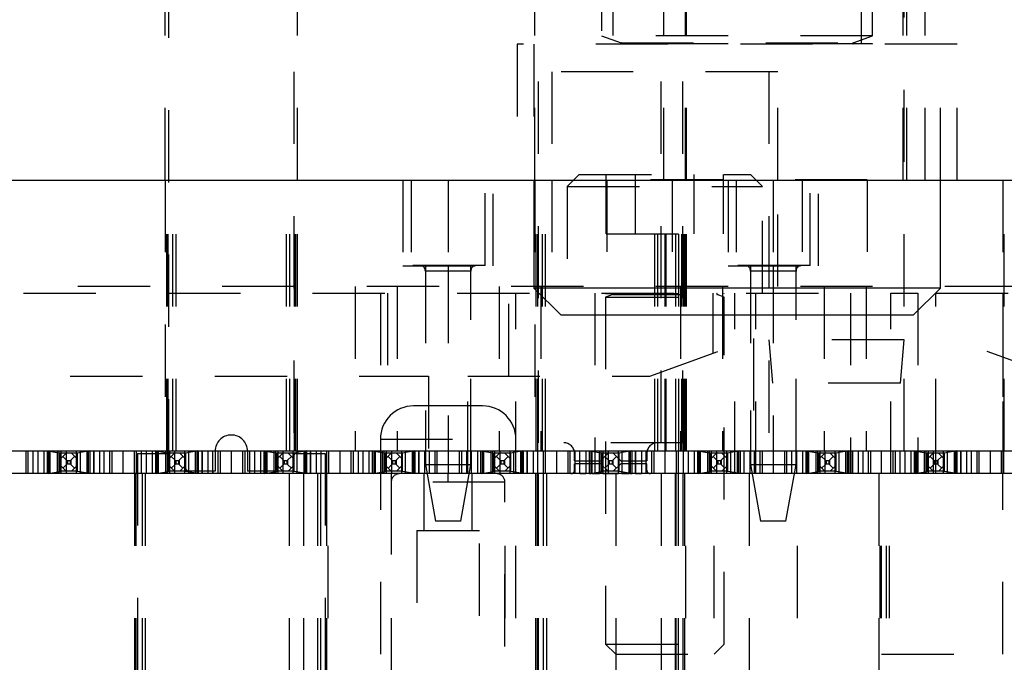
# Model space of a CAD drawing. Header units: inches. Extents: x 1880 to 2363, y -453 to -54.
# Tile 440 of 656: x 1904.185 to 1905.547, y -149.739 to -148.85. Entities that reach past the tile are written whole.
import ezdxf

# ---------------------------------------------------------------- set-up
doc = ezdxf.new("R2010")
doc.units = ezdxf.units.IN
doc.header["$LTSCALE"] = 0.5
doc.header["$MEASUREMENT"] = 0
doc.linetypes.add('HIDDEN', pattern=[0.225, 0.15, -0.075])
doc.layers.add('SID-M-H', color=4, linetype='HIDDEN')
doc.layers.add('SID-M-S', color=105, linetype='Continuous')

msp = doc.modelspace()

# ---------------------------------------------------------------- linework, layer by layer
at = {"layer": 'SID-M-H'}
for p, q in [((1904.90267, -149.43545), (1904.90267, -147.4432)), ((1905.07267, -149.43545), (1905.07267, -147.4432)), ((1905.10267, -149.43545), (1905.10267, -147.4432)), ((1904.99017, -148.16496), (1904.99017, -148.87194)), ((1905.36517, -148.87194), (1905.36517, -148.16496)), ((1904.38617, -149.07171), (1904.38617, -148.32171)), ((1904.39117, -149.47495), (1904.39117, -148.32171)), ((1904.56417, -148.32171), (1904.56417, -149.47495)), ((1904.56917, -149.07171), (1904.56917, -148.32171)), ((1904.89767, -149.07171), (1904.89767, -148.32171)), ((1905.0762, -149.07171), (1905.0762, -148.32171)), ((1905.1062, -149.07171), (1905.1062, -148.32171)), ((1905.10767, -149.07171), (1905.10767, -148.32171)), ((1905.22142, -148.32171), (1905.22142, -149.44671)), ((1905.40767, -149.07171), (1905.40767, -148.32171)), ((1905.40892, -149.44671), (1905.40892, -148.32171)), ((1905.41267, -149.07171), (1905.41267, -148.32171)), ((1905.43767, -149.07171), (1905.43767, -148.32171)), ((1905.00567, -148.57171), (1905.00567, -148.88371)), ((1905.34967, -148.88371), (1905.34967, -148.57171)), ((1905.36517, -148.87194), (1904.99017, -148.87194)), ((1904.99017, -148.87194), (1905.01722, -148.88178)), ((1905.33811, -148.88178), (1905.36517, -148.87194)), ((1905.48217, -148.88371), (1904.87317, -148.88371)), ((1904.87317, -148.88371), (1904.87317, -149.07171)), ((1904.89642, -148.88371), (1904.89642, -149.07171)), ((1905.36517, -148.88331), (1904.99017, -148.88331)), ((1904.99017, -148.88331), (1904.99017, -148.88371)), ((1905.01722, -148.88178), (1905.33632, -148.88178)), ((1905.36517, -148.88371), (1905.36517, -148.88331)), ((1905.45892, -149.07171), (1905.45892, -148.88371)), ((1905.48217, -149.07171), (1905.48217, -148.88371)), ((1905.23392, -148.92171), (1904.92142, -148.92171)), ((1904.92142, -148.92171), (1904.92142, -149.07171)), ((1905.23392, -149.07171), (1905.23392, -148.92171)), ((1904.38629, -149.07171), (1904.38629, -149.44671)), ((1904.38823, -149.44671), (1904.38823, -149.07171)), ((1904.39017, -149.44671), (1904.39017, -149.07171)), ((1904.3967, -149.44671), (1904.3967, -149.07171)), ((1904.40112, -149.44671), (1904.40112, -149.07171)), ((1904.55421, -149.44671), (1904.55421, -149.07171)), ((1904.55863, -149.44671), (1904.55863, -149.07171)), ((1904.56517, -149.44671), (1904.56517, -149.07171)), ((1904.56711, -149.44671), (1904.56711, -149.07171)), ((1904.56904, -149.44671), (1904.56904, -149.07171)), ((1904.71517, -149.07171), (1904.71517, -149.19071)), ((1904.72649, -149.07171), (1904.72649, -149.18982)), ((1904.77767, -149.07171), (1904.77767, -149.18982)), ((1904.82885, -149.18982), (1904.82885, -149.07171)), ((1904.84017, -149.19071), (1904.84017, -149.07171)), ((1904.89779, -149.07171), (1904.89779, -149.44671)), ((1904.89973, -149.44671), (1904.89973, -149.07171)), ((1904.90167, -149.44671), (1904.90167, -149.07171)), ((1904.9082, -149.44671), (1904.9082, -149.07171)), ((1904.91262, -149.44671), (1904.91262, -149.07171)), ((1904.92142, -149.07171), (1904.92142, -149.21921)), ((1904.95907, -149.0642), (1904.94267, -149.0806)), ((1904.95907, -149.0642), (1905.19627, -149.0642)), ((1904.99648, -149.1462), (1904.99648, -149.0642)), ((1905.3578, -149.07121), (1904.99753, -149.07121)), ((1904.99753, -149.07121), (1904.99753, -149.25871)), ((1905.03707, -149.1462), (1905.03707, -149.0642)), ((1905.06374, -149.44671), (1905.06374, -149.07171)), ((1905.06784, -149.44671), (1905.06784, -149.07171)), ((1905.07793, -149.44671), (1905.07793, -149.07171)), ((1905.07968, -149.44671), (1905.07968, -149.07171)), ((1905.0876, -149.07121), (1905.0876, -149.25871)), ((1905.09271, -149.44671), (1905.09271, -149.07171)), ((1905.09706, -149.44671), (1905.09706, -149.07171)), ((1905.09713, -149.44671), (1905.09713, -149.07171)), ((1905.1011, -149.44671), (1905.1011, -149.07171)), ((1905.10367, -149.44671), (1905.10367, -149.07171)), ((1905.10528, -149.44671), (1905.10528, -149.07171)), ((1905.10561, -149.44671), (1905.10561, -149.07171)), ((1905.10689, -149.44671), (1905.10689, -149.07171)), ((1905.10754, -149.44671), (1905.10754, -149.07171)), ((1905.11826, -149.1462), (1905.11826, -149.0642)), ((1905.15886, -149.1462), (1905.15886, -149.0642)), ((1905.16517, -149.07171), (1905.16517, -149.19071)), ((1905.17649, -149.07171), (1905.17649, -149.18982)), ((1905.21267, -149.0806), (1905.19627, -149.0642)), ((1905.22767, -149.07171), (1905.22767, -149.18982)), ((1905.23392, -149.21921), (1905.23392, -149.07171)), ((1905.26773, -149.07121), (1905.26773, -149.25871)), ((1905.27885, -149.18982), (1905.27885, -149.07171)), ((1905.29017, -149.19071), (1905.29017, -149.07171)), ((1905.3578, -149.07121), (1905.3578, -149.25871)), ((1905.54517, -149.07171), (1905.54517, -149.44671)), ((1905.54717, -149.44671), (1905.54717, -149.07171)), ((1904.94267, -149.0806), (1905.21267, -149.0806)), ((1904.94267, -149.0806), (1904.94267, -149.2282)), ((1905.21267, -149.2282), (1905.21267, -149.0806)), ((1904.99648, -149.1462), (1905.15886, -149.1462)), ((1904.71517, -149.19071), (1904.84017, -149.19071)), ((1904.82885, -149.18982), (1904.72649, -149.18982)), ((1904.74617, -149.19071), (1904.74617, -149.44671)), ((1904.80917, -149.44671), (1904.80917, -149.19071)), ((1905.16517, -149.19071), (1905.29017, -149.19071)), ((1905.27885, -149.18982), (1905.17649, -149.18982)), ((1905.19617, -149.19071), (1905.19617, -149.44671)), ((1905.25917, -149.44671), (1905.25917, -149.19071)), ((1904.80916, -149.19769), (1904.74617, -149.19769)), ((1904.74617, -149.19769), (1904.74617, -149.46541)), ((1904.77767, -149.19769), (1904.77767, -149.4467)), ((1904.80916, -149.46541), (1904.80916, -149.19769)), ((1905.25916, -149.19769), (1905.19617, -149.19769)), ((1905.19617, -149.19769), (1905.19617, -149.46541)), ((1905.22767, -149.19769), (1905.22767, -149.4467)), ((1905.25916, -149.46541), (1905.25916, -149.19769)), ((1905.96517, -149.21921), (1902.39017, -149.21921)), ((1904.64922, -149.21921), (1904.64922, -149.44671)), ((1904.7072, -149.21921), (1904.7072, -149.44671)), ((1904.84813, -149.21921), (1904.84813, -149.44671)), ((1904.90611, -149.21921), (1904.90611, -149.44671)), ((1905.09922, -149.21921), (1905.09922, -149.44671)), ((1905.1572, -149.21921), (1905.1572, -149.44671)), ((1905.29813, -149.21921), (1905.29813, -149.44671)), ((1905.35611, -149.21921), (1905.35611, -149.44671)), ((1902.39017, -149.2282), (1905.42767, -149.2282)), ((1904.68392, -149.2282), (1904.68392, -150.4782)), ((1904.69382, -149.2282), (1904.69382, -149.3432)), ((1904.86151, -149.3432), (1904.86151, -149.2282)), ((1904.87142, -150.4782), (1904.87142, -149.2282)), ((1904.98067, -149.2282), (1904.98067, -149.4782)), ((1904.99567, -149.2282), (1904.99567, -149.2286)), ((1904.99567, -149.2286), (1905.15967, -149.2286)), ((1905.00547, -149.23012), (1904.99567, -149.23369)), ((1904.99567, -149.23369), (1905.15967, -149.23369)), ((1904.99567, -149.23369), (1904.99567, -149.7142)), ((1905.00547, -149.23012), (1905.14986, -149.23012)), ((1905.14382, -149.2282), (1905.14382, -149.31161)), ((1905.15967, -149.23369), (1905.14986, -149.23012)), ((1905.15967, -149.2286), (1905.15967, -149.2282)), ((1905.15967, -149.7142), (1905.15967, -149.23369)), ((1905.17467, -149.4782), (1905.17467, -149.2282)), ((1905.20368, -149.4782), (1905.20368, -149.2282)), ((1905.33467, -149.2282), (1905.33467, -149.4782)), ((1905.39042, -149.4782), (1905.39042, -149.2282)), ((1905.42767, -149.2282), (1905.42767, -149.44671)), ((1905.45267, -149.44671), (1905.45267, -149.2282)), ((1905.45267, -149.2282), (1909.15267, -149.2282)), ((1905.54567, -149.4782), (1905.54567, -149.2282)), ((1905.61751, -149.3432), (1905.45267, -149.2832)), ((1905.05703, -149.3432), (1905.20054, -149.29097)), ((1905.20054, -149.29097), (1905.20054, -149.4782)), ((1905.40892, -149.29296), (1905.22142, -149.29296)), ((1905.22142, -149.29296), (1905.22667, -149.35296)), ((1905.40367, -149.35296), (1905.40892, -149.29296)), ((1904.0548, -149.3432), (1904.75054, -149.3432)), ((1904.75054, -149.3432), (1904.75054, -149.4782)), ((1904.8048, -149.3432), (1905.05703, -149.3432)), ((1904.8048, -149.4782), (1904.8048, -149.3432)), ((1905.40367, -149.35296), (1905.22667, -149.35296)), ((1904.82542, -149.38445), (1904.72992, -149.38445)), ((1904.68392, -149.43045), (1904.87142, -149.43045)), ((1905.10267, -149.43545), (1904.90267, -149.43545)), ((1904.19317, -149.44671), (1904.19317, -149.4782)), ((1904.19617, -149.44671), (1904.19617, -149.4782)), ((1904.20345, -149.4782), (1904.20345, -149.44671)), ((1904.21017, -149.4782), (1904.21017, -149.44671)), ((1904.21814, -149.44671), (1904.21814, -149.4782)), ((1904.21817, -149.44671), (1904.21817, -149.4782)), ((1904.22314, -149.4782), (1904.22314, -149.44671)), ((1904.22355, -149.4782), (1904.22355, -149.44671)), ((1904.22414, -149.44671), (1904.24076, -149.44988)), ((1904.22561, -149.4782), (1904.22561, -149.44671)), ((1904.22708, -149.4782), (1904.22708, -149.44671)), ((1904.23704, -149.4782), (1904.23704, -149.44671)), ((1904.23937, -149.4782), (1904.23937, -149.44671)), ((1904.24106, -149.44995), (1904.24076, -149.44988)), ((1904.24076, -149.44988), (1904.24076, -149.47503)), ((1904.26427, -149.44995), (1904.24106, -149.44995)), ((1904.24117, -149.47495), (1904.24117, -149.44995)), ((1904.24117, -149.45781), (1904.24902, -149.44995)), ((1904.24192, -149.44671), (1904.24192, -149.4782)), ((1904.24917, -149.44671), (1904.24917, -149.4782)), ((1904.25631, -149.44995), (1904.26417, -149.45781)), ((1904.26341, -149.4782), (1904.26341, -149.44671)), ((1904.26417, -149.44995), (1904.26417, -149.47495)), ((1904.26458, -149.44988), (1904.26427, -149.44995)), ((1904.28119, -149.44671), (1904.26458, -149.44988)), ((1904.26458, -149.47503), (1904.26458, -149.44988)), ((1904.26829, -149.44671), (1904.26829, -149.4782)), ((1904.27826, -149.4782), (1904.27826, -149.44671)), ((1904.27972, -149.44671), (1904.27972, -149.4782)), ((1904.28178, -149.44671), (1904.28178, -149.4782)), ((1904.28219, -149.4782), (1904.28219, -149.44671)), ((1904.28717, -149.44671), (1904.28717, -149.4782)), ((1904.28719, -149.4782), (1904.28719, -149.44671)), ((1904.29517, -149.44671), (1904.29517, -149.4782)), ((1904.30188, -149.4782), (1904.30188, -149.44671)), ((1904.30917, -149.44671), (1904.30917, -149.4782)), ((1904.31217, -149.44671), (1904.31217, -149.4782)), ((1904.32767, -149.44671), (1904.32767, -149.4782)), ((1904.34317, -149.44671), (1904.34317, -149.4782)), ((1904.34617, -149.44671), (1904.34617, -149.4782)), ((1904.34767, -149.4502), (1904.38817, -149.4502)), ((1904.34767, -149.4502), (1904.34767, -150.4782)), ((1904.35345, -149.4782), (1904.35345, -149.44671)), ((1904.36017, -149.4782), (1904.36017, -149.44671)), ((1904.36814, -149.44671), (1904.36814, -149.4782)), ((1904.36817, -149.44671), (1904.36817, -149.4782)), ((1904.37314, -149.4782), (1904.37314, -149.44671)), ((1904.37355, -149.4782), (1904.37355, -149.44671)), ((1904.37414, -149.44671), (1904.39076, -149.44988)), ((1904.37561, -149.4782), (1904.37561, -149.44671)), ((1904.37708, -149.4782), (1904.37708, -149.44671)), ((1904.38704, -149.4782), (1904.38704, -149.44671)), ((1904.38937, -149.4782), (1904.38937, -149.44671)), ((1904.39106, -149.44995), (1904.39076, -149.44988)), ((1904.39076, -149.44988), (1904.39076, -149.47503)), ((1904.41427, -149.44995), (1904.39106, -149.44995)), ((1904.39117, -149.45781), (1904.39902, -149.44995)), ((1904.39192, -149.44671), (1904.39192, -149.4782)), ((1904.39917, -149.44671), (1904.39917, -149.4782)), ((1904.40631, -149.44995), (1904.41417, -149.45781)), ((1904.41341, -149.4782), (1904.41341, -149.44671)), ((1904.41417, -149.44995), (1904.41417, -149.47495)), ((1904.41458, -149.44988), (1904.41427, -149.44995)), ((1904.43119, -149.44671), (1904.41458, -149.44988)), ((1904.41458, -149.47503), (1904.41458, -149.44988)), ((1904.41829, -149.44671), (1904.41829, -149.4782)), ((1904.42826, -149.4782), (1904.42826, -149.44671)), ((1904.42972, -149.44671), (1904.42972, -149.4782)), ((1904.43178, -149.44671), (1904.43178, -149.4782)), ((1904.43219, -149.4782), (1904.43219, -149.44671)), ((1904.43717, -149.44671), (1904.43717, -149.4782)), ((1904.43719, -149.4782), (1904.43719, -149.44671)), ((1904.44517, -149.44671), (1904.44517, -149.4782)), ((1904.45188, -149.4782), (1904.45188, -149.44671)), ((1904.45517, -149.4472), (1904.45517, -149.4747)), ((1904.45917, -149.44671), (1904.45917, -149.4782)), ((1904.46217, -149.44671), (1904.46217, -149.4782)), ((1904.47767, -149.44671), (1904.47767, -149.4782)), ((1904.49317, -149.44671), (1904.49317, -149.4782)), ((1904.49617, -149.44671), (1904.49617, -149.4782)), ((1904.50017, -149.4472), (1904.50017, -149.4747)), ((1904.50345, -149.4782), (1904.50345, -149.44671)), ((1904.51017, -149.4782), (1904.51017, -149.44671)), ((1904.51814, -149.44671), (1904.51814, -149.4782)), ((1904.51817, -149.44671), (1904.51817, -149.4782)), ((1904.52314, -149.4782), (1904.52314, -149.44671)), ((1904.52355, -149.4782), (1904.52355, -149.44671)), ((1904.52414, -149.44671), (1904.54076, -149.44988)), ((1904.52561, -149.4782), (1904.52561, -149.44671)), ((1904.52708, -149.4782), (1904.52708, -149.44671)), ((1904.53704, -149.4782), (1904.53704, -149.44671)), ((1904.53937, -149.4782), (1904.53937, -149.44671)), ((1904.54106, -149.44995), (1904.54076, -149.44988)), ((1904.54076, -149.44988), (1904.54076, -149.47503)), ((1904.56427, -149.44995), (1904.54106, -149.44995)), ((1904.54117, -149.47495), (1904.54117, -149.44995)), ((1904.54117, -149.45781), (1904.54902, -149.44995)), ((1904.54192, -149.44671), (1904.54192, -149.4782)), ((1904.54917, -149.44671), (1904.54917, -149.4782)), ((1904.55631, -149.44995), (1904.56417, -149.45781)), ((1904.56341, -149.4782), (1904.56341, -149.44671)), ((1904.56458, -149.44988), (1904.56427, -149.44995)), ((1904.58119, -149.44671), (1904.56458, -149.44988)), ((1904.56458, -149.47503), (1904.56458, -149.44988)), ((1904.56717, -149.4502), (1904.60767, -149.4502)), ((1904.56829, -149.44671), (1904.56829, -149.4782)), ((1904.57826, -149.4782), (1904.57826, -149.44671)), ((1904.57972, -149.44671), (1904.57972, -149.4782)), ((1904.58178, -149.44671), (1904.58178, -149.4782)), ((1904.58219, -149.4782), (1904.58219, -149.44671)), ((1904.58717, -149.44671), (1904.58717, -149.4782)), ((1904.58719, -149.4782), (1904.58719, -149.44671)), ((1904.59517, -149.44671), (1904.59517, -149.4782)), ((1904.60188, -149.4782), (1904.60188, -149.44671)), ((1904.60767, -149.4502), (1904.60767, -150.4782)), ((1904.60917, -149.44671), (1904.60917, -149.4782)), ((1904.61217, -149.44671), (1904.61217, -149.4782)), ((1904.62767, -149.44671), (1904.62767, -149.4782)), ((1904.64317, -149.44671), (1904.64317, -149.4782)), ((1904.64617, -149.44671), (1904.64617, -149.4782)), ((1904.65345, -149.4782), (1904.65345, -149.44671)), ((1904.66017, -149.4782), (1904.66017, -149.44671)), ((1904.66814, -149.44671), (1904.66814, -149.4782)), ((1904.66817, -149.44671), (1904.66817, -149.4782)), ((1904.67314, -149.4782), (1904.67314, -149.44671)), ((1904.67355, -149.4782), (1904.67355, -149.44671)), ((1904.67414, -149.44671), (1904.69076, -149.44988)), ((1904.67561, -149.4782), (1904.67561, -149.44671)), ((1904.67708, -149.4782), (1904.67708, -149.44671)), ((1904.68704, -149.4782), (1904.68704, -149.44671)), ((1904.68937, -149.4782), (1904.68937, -149.44671)), ((1904.69106, -149.44995), (1904.69076, -149.44988)), ((1904.69076, -149.44988), (1904.69076, -149.47503)), ((1904.71427, -149.44995), (1904.69106, -149.44995)), ((1904.69117, -149.47495), (1904.69117, -149.44995)), ((1904.69117, -149.45781), (1904.69902, -149.44995)), ((1904.69192, -149.44671), (1904.69192, -149.4782)), ((1904.69917, -149.44671), (1904.69917, -149.4782)), ((1904.70631, -149.44995), (1904.71417, -149.45781)), ((1904.71341, -149.4782), (1904.71341, -149.44671)), ((1904.71417, -149.44995), (1904.71417, -149.47495)), ((1904.71458, -149.44988), (1904.71427, -149.44995)), ((1904.73119, -149.44671), (1904.71458, -149.44988)), ((1904.71458, -149.47503), (1904.71458, -149.44988)), ((1904.71829, -149.44671), (1904.71829, -149.4782)), ((1904.72826, -149.4782), (1904.72826, -149.44671)), ((1904.72972, -149.44671), (1904.72972, -149.4782)), ((1904.73178, -149.44671), (1904.73178, -149.4782)), ((1904.73219, -149.4782), (1904.73219, -149.44671)), ((1904.73717, -149.44671), (1904.73717, -149.4782)), ((1904.73719, -149.4782), (1904.73719, -149.44671)), ((1904.74517, -149.44671), (1904.74517, -149.4782)), ((1904.75188, -149.4782), (1904.75188, -149.44671)), ((1904.75917, -149.44671), (1904.75917, -149.4782)), ((1904.76217, -149.44671), (1904.76217, -149.4782)), ((1904.77767, -149.44671), (1904.77767, -149.4782)), ((1904.79317, -149.44671), (1904.79317, -149.4782)), ((1904.79617, -149.44671), (1904.79617, -149.4782)), ((1904.80345, -149.4782), (1904.80345, -149.44671)), ((1904.81017, -149.4782), (1904.81017, -149.44671)), ((1904.81814, -149.44671), (1904.81814, -149.4782)), ((1904.81817, -149.44671), (1904.81817, -149.4782)), ((1904.82314, -149.4782), (1904.82314, -149.44671)), ((1904.82355, -149.4782), (1904.82355, -149.44671)), ((1904.82414, -149.44671), (1904.84076, -149.44988)), ((1904.82561, -149.4782), (1904.82561, -149.44671)), ((1904.82708, -149.4782), (1904.82708, -149.44671)), ((1904.83704, -149.4782), (1904.83704, -149.44671)), ((1904.83937, -149.4782), (1904.83937, -149.44671)), ((1904.84106, -149.44995), (1904.84076, -149.44988)), ((1904.84076, -149.44988), (1904.84076, -149.47503)), ((1904.86427, -149.44995), (1904.84106, -149.44995)), ((1904.84117, -149.47495), (1904.84117, -149.44995)), ((1904.84117, -149.45781), (1904.84902, -149.44995)), ((1904.84192, -149.44671), (1904.84192, -149.4782)), ((1904.84917, -149.44671), (1904.84917, -149.4782)), ((1904.85631, -149.44995), (1904.86417, -149.45781)), ((1904.86341, -149.4782), (1904.86341, -149.44671)), ((1904.86417, -149.44995), (1904.86417, -149.47495)), ((1904.86458, -149.44988), (1904.86427, -149.44995)), ((1904.88119, -149.44671), (1904.86458, -149.44988)), ((1904.86458, -149.47503), (1904.86458, -149.44988)), ((1904.86829, -149.44671), (1904.86829, -149.4782)), ((1904.87826, -149.4782), (1904.87826, -149.44671)), ((1904.87972, -149.44671), (1904.87972, -149.4782)), ((1904.88178, -149.44671), (1904.88178, -149.4782)), ((1904.88219, -149.4782), (1904.88219, -149.44671)), ((1904.88717, -149.44671), (1904.88717, -149.4782)), ((1904.88719, -149.4782), (1904.88719, -149.44671)), ((1904.89517, -149.44671), (1904.89517, -149.4782)), ((1904.90188, -149.4782), (1904.90188, -149.44671)), ((1904.90917, -149.44671), (1904.90917, -149.4782)), ((1904.91217, -149.44671), (1904.91217, -149.4782)), ((1904.92767, -149.44671), (1904.92767, -149.4782)), ((1904.94317, -149.44671), (1904.94317, -149.4782)), ((1904.94617, -149.44671), (1904.94617, -149.4782)), ((1904.95267, -149.46045), (1904.95267, -149.45045)), ((1904.95345, -149.4782), (1904.95345, -149.44671)), ((1904.96017, -149.4782), (1904.96017, -149.44671)), ((1904.96814, -149.44671), (1904.96814, -149.4782)), ((1904.96817, -149.44671), (1904.96817, -149.4782)), ((1904.97314, -149.4782), (1904.97314, -149.44671)), ((1904.97355, -149.4782), (1904.97355, -149.44671)), ((1904.97414, -149.44671), (1904.99076, -149.44988)), ((1904.97561, -149.4782), (1904.97561, -149.44671)), ((1904.97708, -149.4782), (1904.97708, -149.44671)), ((1904.98704, -149.4782), (1904.98704, -149.44671)), ((1904.98852, -149.46045), (1904.99902, -149.44995)), ((1904.98937, -149.4782), (1904.98937, -149.44671)), ((1904.99106, -149.44995), (1904.99076, -149.44988)), ((1904.99076, -149.44988), (1904.99076, -149.47503)), ((1905.01427, -149.44995), (1904.99106, -149.44995)), ((1904.99117, -149.47495), (1904.99117, -149.44995)), ((1904.99192, -149.44671), (1904.99192, -149.4782)), ((1904.99917, -149.44671), (1904.99917, -149.4782)), ((1905.00631, -149.44995), (1905.01681, -149.46045)), ((1905.01341, -149.4782), (1905.01341, -149.44671)), ((1905.01417, -149.44995), (1905.01417, -149.47495)), ((1905.01458, -149.44988), (1905.01427, -149.44995)), ((1905.03119, -149.44671), (1905.01458, -149.44988)), ((1905.01458, -149.47503), (1905.01458, -149.44988)), ((1905.01829, -149.44671), (1905.01829, -149.4782)), ((1905.02826, -149.4782), (1905.02826, -149.44671)), ((1905.02972, -149.44671), (1905.02972, -149.4782)), ((1905.03178, -149.44671), (1905.03178, -149.4782)), ((1905.03219, -149.4782), (1905.03219, -149.44671)), ((1905.03717, -149.44671), (1905.03717, -149.4782)), ((1905.03719, -149.4782), (1905.03719, -149.44671)), ((1905.04517, -149.44671), (1905.04517, -149.4782)), ((1905.05188, -149.4782), (1905.05188, -149.44671)), ((1905.05267, -149.45045), (1905.05267, -149.46045)), ((1905.05917, -149.44671), (1905.05917, -149.4782)), ((1905.06217, -149.44671), (1905.06217, -149.4782)), ((1905.07767, -149.44671), (1905.07767, -149.4782)), ((1905.09317, -149.44671), (1905.09317, -149.4782)), ((1905.09617, -149.44671), (1905.09617, -149.4782)), ((1905.10345, -149.4782), (1905.10345, -149.44671)), ((1905.11017, -149.4782), (1905.11017, -149.44671)), ((1905.11814, -149.44671), (1905.11814, -149.4782)), ((1905.11817, -149.44671), (1905.11817, -149.4782)), ((1905.12314, -149.4782), (1905.12314, -149.44671)), ((1905.12355, -149.4782), (1905.12355, -149.44671)), ((1905.12414, -149.44671), (1905.14076, -149.44988)), ((1905.12561, -149.4782), (1905.12561, -149.44671)), ((1905.12708, -149.4782), (1905.12708, -149.44671)), ((1905.13704, -149.4782), (1905.13704, -149.44671)), ((1905.13937, -149.4782), (1905.13937, -149.44671)), ((1905.14106, -149.44995), (1905.14076, -149.44988)), ((1905.14076, -149.44988), (1905.14076, -149.47503)), ((1905.16427, -149.44995), (1905.14106, -149.44995)), ((1905.14117, -149.47495), (1905.14117, -149.44995)), ((1905.14117, -149.45781), (1905.14902, -149.44995)), ((1905.14192, -149.44671), (1905.14192, -149.4782)), ((1905.14917, -149.44671), (1905.14917, -149.4782)), ((1905.15631, -149.44995), (1905.16417, -149.45781)), ((1905.16341, -149.4782), (1905.16341, -149.44671)), ((1905.16417, -149.44995), (1905.16417, -149.47495)), ((1905.16458, -149.44988), (1905.16427, -149.44995)), ((1905.18119, -149.44671), (1905.16458, -149.44988)), ((1905.16458, -149.47503), (1905.16458, -149.44988)), ((1905.16829, -149.44671), (1905.16829, -149.4782)), ((1905.17826, -149.4782), (1905.17826, -149.44671)), ((1905.17972, -149.44671), (1905.17972, -149.4782)), ((1905.18178, -149.44671), (1905.18178, -149.4782)), ((1905.18219, -149.4782), (1905.18219, -149.44671)), ((1905.18717, -149.44671), (1905.18717, -149.4782)), ((1905.18719, -149.4782), (1905.18719, -149.44671)), ((1905.19517, -149.44671), (1905.19517, -149.4782)), ((1905.20188, -149.4782), (1905.20188, -149.44671)), ((1905.20917, -149.44671), (1905.20917, -149.4782)), ((1905.21217, -149.44671), (1905.21217, -149.4782)), ((1905.22767, -149.44671), (1905.22767, -149.4782)), ((1905.24317, -149.44671), (1905.24317, -149.4782)), ((1905.24617, -149.44671), (1905.24617, -149.4782)), ((1905.25345, -149.4782), (1905.25345, -149.44671)), ((1905.26017, -149.4782), (1905.26017, -149.44671)), ((1905.26814, -149.44671), (1905.26814, -149.4782)), ((1905.26817, -149.44671), (1905.26817, -149.4782)), ((1905.27314, -149.4782), (1905.27314, -149.44671)), ((1905.27355, -149.4782), (1905.27355, -149.44671)), ((1905.27414, -149.44671), (1905.29076, -149.44988)), ((1905.27561, -149.4782), (1905.27561, -149.44671)), ((1905.27708, -149.4782), (1905.27708, -149.44671)), ((1905.28704, -149.4782), (1905.28704, -149.44671)), ((1905.28937, -149.4782), (1905.28937, -149.44671)), ((1905.29106, -149.44995), (1905.29076, -149.44988)), ((1905.29076, -149.44988), (1905.29076, -149.47503)), ((1905.31427, -149.44995), (1905.29106, -149.44995)), ((1905.29117, -149.47495), (1905.29117, -149.44995)), ((1905.29117, -149.45781), (1905.29902, -149.44995)), ((1905.29192, -149.44671), (1905.29192, -149.4782)), ((1905.29917, -149.44671), (1905.29917, -149.4782)), ((1905.30631, -149.44995), (1905.31417, -149.45781)), ((1905.31341, -149.4782), (1905.31341, -149.44671)), ((1905.31417, -149.44995), (1905.31417, -149.47495)), ((1905.31458, -149.44988), (1905.31427, -149.44995)), ((1905.33119, -149.44671), (1905.31458, -149.44988)), ((1905.31458, -149.47503), (1905.31458, -149.44988)), ((1905.31829, -149.44671), (1905.31829, -149.4782)), ((1905.32826, -149.4782), (1905.32826, -149.44671)), ((1905.32972, -149.44671), (1905.32972, -149.4782)), ((1905.33178, -149.44671), (1905.33178, -149.4782)), ((1905.33219, -149.4782), (1905.33219, -149.44671)), ((1905.33717, -149.44671), (1905.33717, -149.4782)), ((1905.33719, -149.4782), (1905.33719, -149.44671)), ((1905.34517, -149.44671), (1905.34517, -149.4782)), ((1905.35188, -149.4782), (1905.35188, -149.44671)), ((1905.35917, -149.44671), (1905.35917, -149.4782)), ((1905.36217, -149.44671), (1905.36217, -149.4782)), ((1905.37767, -150.4782), (1905.37767, -149.44671)), ((1905.39317, -149.44671), (1905.39317, -149.4782)), ((1905.39617, -149.44671), (1905.39617, -149.4782)), ((1905.40345, -149.4782), (1905.40345, -149.44671)), ((1905.41017, -149.4782), (1905.41017, -149.44671)), ((1905.41814, -149.44671), (1905.41814, -149.4782)), ((1905.41817, -149.44671), (1905.41817, -149.4782)), ((1905.42314, -149.4782), (1905.42314, -149.44671)), ((1905.42355, -149.4782), (1905.42355, -149.44671)), ((1905.42414, -149.44671), (1905.44076, -149.44988)), ((1905.42561, -149.4782), (1905.42561, -149.44671)), ((1905.42708, -149.4782), (1905.42708, -149.44671)), ((1905.43704, -149.4782), (1905.43704, -149.44671)), ((1905.43937, -149.4782), (1905.43937, -149.44671)), ((1905.44106, -149.44995), (1905.44076, -149.44988)), ((1905.44076, -149.44988), (1905.44076, -149.47503)), ((1905.46427, -149.44995), (1905.44106, -149.44995)), ((1905.44117, -149.47495), (1905.44117, -149.44995)), ((1905.44117, -149.45781), (1905.44902, -149.44995)), ((1905.44192, -149.44671), (1905.44192, -149.4782)), ((1905.44917, -149.44671), (1905.44917, -149.4782)), ((1905.45631, -149.44995), (1905.46417, -149.45781)), ((1905.46341, -149.4782), (1905.46341, -149.44671)), ((1905.46417, -149.44995), (1905.46417, -149.47495)), ((1905.46458, -149.44988), (1905.46427, -149.44995)), ((1905.48119, -149.44671), (1905.46458, -149.44988)), ((1905.46458, -149.47503), (1905.46458, -149.44988)), ((1905.46829, -149.44671), (1905.46829, -149.4782)), ((1905.47826, -149.4782), (1905.47826, -149.44671)), ((1905.47972, -149.44671), (1905.47972, -149.4782)), ((1905.48178, -149.44671), (1905.48178, -149.4782)), ((1905.48219, -149.4782), (1905.48219, -149.44671)), ((1905.48717, -149.44671), (1905.48717, -149.4782)), ((1905.48719, -149.4782), (1905.48719, -149.44671)), ((1905.49517, -149.44671), (1905.49517, -149.4782)), ((1905.50188, -149.4782), (1905.50188, -149.44671)), ((1905.50917, -149.44671), (1905.50917, -149.4782)), ((1905.51217, -149.44671), (1905.51217, -149.4782)), ((1905.52767, -149.44671), (1905.52767, -149.4782)), ((1905.54317, -149.44671), (1905.54317, -149.4782)), ((1905.54617, -149.44671), (1905.54617, -149.4782)), ((1904.24902, -149.47495), (1904.24117, -149.4671)), ((1904.24974, -149.45952), (1904.24459, -149.45438)), ((1904.24974, -149.46538), (1904.24459, -149.47053)), ((1904.24974, -149.45952), (1904.24974, -149.46538)), ((1904.24974, -149.45952), (1904.25077, -149.4598)), ((1904.25077, -149.46511), (1904.24974, -149.46538)), ((1904.25077, -149.4598), (1904.25077, -149.46511)), ((1904.25077, -149.4598), (1904.25457, -149.4598)), ((1904.25457, -149.46511), (1904.25077, -149.46511)), ((1904.25457, -149.4598), (1904.2556, -149.45952)), ((1904.25457, -149.4598), (1904.25457, -149.46511)), ((1904.2556, -149.46538), (1904.25457, -149.46511)), ((1904.2556, -149.45952), (1904.26074, -149.45438)), ((1904.2556, -149.45952), (1904.2556, -149.46538)), ((1904.2556, -149.46538), (1904.26074, -149.47053)), ((1904.26417, -149.4671), (1904.25631, -149.47495)), ((1904.39902, -149.47495), (1904.39117, -149.4671)), ((1904.39974, -149.45952), (1904.39459, -149.45438)), ((1904.39974, -149.46538), (1904.39459, -149.47053)), ((1904.39974, -149.45952), (1904.39974, -149.46538)), ((1904.39974, -149.45952), (1904.40077, -149.4598)), ((1904.40077, -149.46511), (1904.39974, -149.46538)), ((1904.40077, -149.4598), (1904.40077, -149.46511)), ((1904.40077, -149.4598), (1904.40457, -149.4598)), ((1904.40457, -149.46511), (1904.40077, -149.46511)), ((1904.40457, -149.4598), (1904.4056, -149.45952)), ((1904.40457, -149.4598), (1904.40457, -149.46511)), ((1904.4056, -149.46538), (1904.40457, -149.46511)), ((1904.4056, -149.45952), (1904.41074, -149.45438)), ((1904.4056, -149.45952), (1904.4056, -149.46538)), ((1904.4056, -149.46538), (1904.41074, -149.47053)), ((1904.41417, -149.4671), (1904.40631, -149.47495)), ((1904.54902, -149.47495), (1904.54117, -149.4671)), ((1904.54974, -149.45952), (1904.54459, -149.45438)), ((1904.54974, -149.46538), (1904.54459, -149.47053)), ((1904.54974, -149.45952), (1904.54974, -149.46538)), ((1904.54974, -149.45952), (1904.55077, -149.4598)), ((1904.55077, -149.46511), (1904.54974, -149.46538)), ((1904.55077, -149.4598), (1904.55077, -149.46511)), ((1904.55077, -149.4598), (1904.55457, -149.4598)), ((1904.55457, -149.46511), (1904.55077, -149.46511)), ((1904.55457, -149.4598), (1904.5556, -149.45952)), ((1904.55457, -149.4598), (1904.55457, -149.46511)), ((1904.5556, -149.46538), (1904.55457, -149.46511)), ((1904.5556, -149.45952), (1904.56074, -149.45438)), ((1904.5556, -149.45952), (1904.5556, -149.46538)), ((1904.5556, -149.46538), (1904.56074, -149.47053)), ((1904.56417, -149.4671), (1904.55631, -149.47495)), ((1904.69902, -149.47495), (1904.69117, -149.4671)), ((1904.69974, -149.45952), (1904.69459, -149.45438)), ((1904.69974, -149.46538), (1904.69459, -149.47053)), ((1904.69974, -149.45952), (1904.69974, -149.46538)), ((1904.69974, -149.45952), (1904.70077, -149.4598)), ((1904.70077, -149.46511), (1904.69974, -149.46538)), ((1904.70077, -149.4598), (1904.70077, -149.46511)), ((1904.70077, -149.4598), (1904.70457, -149.4598)), ((1904.70457, -149.46511), (1904.70077, -149.46511)), ((1904.70457, -149.4598), (1904.7056, -149.45952)), ((1904.70457, -149.4598), (1904.70457, -149.46511)), ((1904.7056, -149.46538), (1904.70457, -149.46511)), ((1904.7056, -149.45952), (1904.71074, -149.45438)), ((1904.7056, -149.45952), (1904.7056, -149.46538)), ((1904.7056, -149.46538), (1904.71074, -149.47053)), ((1904.71417, -149.4671), (1904.70631, -149.47495)), ((1904.74617, -149.46541), (1904.80916, -149.46541)), ((1904.74617, -149.46541), (1904.76005, -149.54415)), ((1904.79528, -149.54415), (1904.80916, -149.46541)), ((1904.84902, -149.47495), (1904.84117, -149.4671)), ((1904.84974, -149.45952), (1904.84459, -149.45438)), ((1904.84974, -149.46538), (1904.84459, -149.47053)), ((1904.84974, -149.45952), (1904.84974, -149.46538)), ((1904.84974, -149.45952), (1904.85077, -149.4598)), ((1904.85077, -149.46511), (1904.84974, -149.46538)), ((1904.85077, -149.4598), (1904.85077, -149.46511)), ((1904.85077, -149.4598), (1904.85457, -149.4598)), ((1904.85457, -149.46511), (1904.85077, -149.46511)), ((1904.85457, -149.4598), (1904.8556, -149.45952)), ((1904.85457, -149.4598), (1904.85457, -149.46511)), ((1904.8556, -149.46538), (1904.85457, -149.46511)), ((1904.8556, -149.45952), (1904.86074, -149.45438)), ((1904.8556, -149.45952), (1904.8556, -149.46538)), ((1904.8556, -149.46538), (1904.86074, -149.47053)), ((1904.86417, -149.4671), (1904.85631, -149.47495)), ((1904.95267, -149.46045), (1904.98852, -149.46045)), ((1904.98852, -149.46445), (1904.95267, -149.46445)), ((1904.95267, -149.4732), (1904.95267, -149.46445)), ((1904.99902, -149.47495), (1904.98852, -149.46445)), ((1904.99974, -149.45952), (1904.99459, -149.45438)), ((1904.99974, -149.46538), (1904.99459, -149.47053)), ((1904.99974, -149.45952), (1904.99974, -149.46538)), ((1904.99974, -149.45952), (1905.00077, -149.4598)), ((1905.00077, -149.46511), (1904.99974, -149.46538)), ((1905.00077, -149.4598), (1905.00077, -149.46511)), ((1905.00077, -149.4598), (1905.00457, -149.4598)), ((1905.00457, -149.46511), (1905.00077, -149.46511)), ((1905.00457, -149.4598), (1905.0056, -149.45952)), ((1905.00457, -149.4598), (1905.00457, -149.46511)), ((1905.0056, -149.46538), (1905.00457, -149.46511)), ((1905.0056, -149.45952), (1905.01074, -149.45438)), ((1905.0056, -149.45952), (1905.0056, -149.46538)), ((1905.0056, -149.46538), (1905.01074, -149.47053)), ((1905.01681, -149.46445), (1905.00631, -149.47495)), ((1905.01681, -149.46045), (1905.05267, -149.46045)), ((1905.05267, -149.46445), (1905.01681, -149.46445)), ((1905.05267, -149.4732), (1905.05267, -149.46445)), ((1905.14902, -149.47495), (1905.14117, -149.4671)), ((1905.14974, -149.45952), (1905.14459, -149.45438)), ((1905.14974, -149.46538), (1905.14459, -149.47053)), ((1905.14974, -149.45952), (1905.14974, -149.46538)), ((1905.14974, -149.45952), (1905.15077, -149.4598)), ((1905.15077, -149.46511), (1905.14974, -149.46538)), ((1905.15077, -149.4598), (1905.15077, -149.46511)), ((1905.15077, -149.4598), (1905.15457, -149.4598)), ((1905.15457, -149.46511), (1905.15077, -149.46511)), ((1905.15457, -149.4598), (1905.1556, -149.45952)), ((1905.15457, -149.4598), (1905.15457, -149.46511)), ((1905.1556, -149.46538), (1905.15457, -149.46511)), ((1905.1556, -149.45952), (1905.16074, -149.45438)), ((1905.1556, -149.45952), (1905.1556, -149.46538)), ((1905.1556, -149.46538), (1905.16074, -149.47053)), ((1905.16417, -149.4671), (1905.15631, -149.47495)), ((1905.19617, -149.46541), (1905.25916, -149.46541)), ((1905.19617, -149.46541), (1905.21005, -149.54415)), ((1905.24528, -149.54415), (1905.25916, -149.46541)), ((1905.29902, -149.47495), (1905.29117, -149.4671)), ((1905.29974, -149.45952), (1905.29459, -149.45438)), ((1905.29974, -149.46538), (1905.29459, -149.47053)), ((1905.29974, -149.45952), (1905.29974, -149.46538)), ((1905.29974, -149.45952), (1905.30077, -149.4598)), ((1905.30077, -149.46511), (1905.29974, -149.46538)), ((1905.30077, -149.4598), (1905.30077, -149.46511)), ((1905.30077, -149.4598), (1905.30457, -149.4598)), ((1905.30457, -149.46511), (1905.30077, -149.46511)), ((1905.30457, -149.4598), (1905.3056, -149.45952)), ((1905.30457, -149.4598), (1905.30457, -149.46511)), ((1905.3056, -149.46538), (1905.30457, -149.46511)), ((1905.3056, -149.45952), (1905.31074, -149.45438)), ((1905.3056, -149.45952), (1905.3056, -149.46538)), ((1905.3056, -149.46538), (1905.31074, -149.47053)), ((1905.31417, -149.4671), (1905.30631, -149.47495)), ((1905.44902, -149.47495), (1905.44117, -149.4671)), ((1905.44974, -149.45952), (1905.44459, -149.45438)), ((1905.44974, -149.46538), (1905.44459, -149.47053)), ((1905.44974, -149.45952), (1905.44974, -149.46538)), ((1905.44974, -149.45952), (1905.45077, -149.4598)), ((1905.45077, -149.46511), (1905.44974, -149.46538)), ((1905.45077, -149.4598), (1905.45077, -149.46511)), ((1905.45077, -149.4598), (1905.45457, -149.4598)), ((1905.45457, -149.46511), (1905.45077, -149.46511)), ((1905.45457, -149.4598), (1905.4556, -149.45952)), ((1905.45457, -149.4598), (1905.45457, -149.46511)), ((1905.4556, -149.46538), (1905.45457, -149.46511)), ((1905.4556, -149.45952), (1905.46074, -149.45438)), ((1905.4556, -149.45952), (1905.4556, -149.46538)), ((1905.4556, -149.46538), (1905.46074, -149.47053)), ((1905.46417, -149.4671), (1905.45631, -149.47495)), ((1904.22414, -149.4782), (1904.24076, -149.47503)), ((1904.24076, -149.47503), (1904.24106, -149.47495)), ((1904.26427, -149.47495), (1904.24106, -149.47495)), ((1904.26427, -149.47495), (1904.26458, -149.47503)), ((1904.28119, -149.4782), (1904.26458, -149.47503)), ((1904.34379, -149.4782), (1904.34379, -150.4782)), ((1904.34573, -149.4782), (1904.34573, -150.4782)), ((1904.3542, -149.4782), (1904.3542, -150.4782)), ((1904.35862, -149.4782), (1904.35862, -150.4782)), ((1904.37414, -149.4782), (1904.39076, -149.47503)), ((1904.39076, -149.47503), (1904.39106, -149.47495)), ((1904.45267, -149.47495), (1904.39106, -149.47495)), ((1904.41427, -149.47495), (1904.41458, -149.47503)), ((1904.43119, -149.4782), (1904.41458, -149.47503)), ((1904.45517, -149.4747), (1904.41917, -149.4747)), ((1904.45267, -149.4782), (1904.45267, -149.47495)), ((1904.53617, -149.4747), (1904.50017, -149.4747)), ((1904.50267, -149.47495), (1904.50267, -149.4782)), ((1904.56427, -149.47495), (1904.50267, -149.47495)), ((1904.52414, -149.4782), (1904.54076, -149.47503)), ((1904.54076, -149.47503), (1904.54106, -149.47495)), ((1904.55767, -149.4782), (1904.55767, -150.4782)), ((1904.56427, -149.47495), (1904.56458, -149.47503)), ((1904.58119, -149.4782), (1904.56458, -149.47503)), ((1904.57767, -149.4782), (1904.57767, -150.4782)), ((1904.59671, -149.4782), (1904.59671, -150.4782)), ((1904.60113, -149.4782), (1904.60113, -150.4782)), ((1904.60961, -149.4782), (1904.60961, -150.4782)), ((1904.61154, -150.4782), (1904.61154, -149.4782)), ((1904.67414, -149.4782), (1904.69076, -149.47503)), ((1904.69076, -149.47503), (1904.69106, -149.47495)), ((1904.71427, -149.47495), (1904.69106, -149.47495)), ((1904.69867, -149.4782), (1904.69867, -150.4782)), ((1904.71427, -149.47495), (1904.71458, -149.47503)), ((1904.73119, -149.4782), (1904.71458, -149.47503)), ((1904.7442, -149.4782), (1904.7442, -149.55694)), ((1904.81113, -149.55694), (1904.81113, -149.4782)), ((1904.82414, -149.4782), (1904.84076, -149.47503)), ((1904.84076, -149.47503), (1904.84106, -149.47495)), ((1904.86427, -149.47495), (1904.84106, -149.47495)), ((1904.85667, -150.4782), (1904.85667, -149.4782)), ((1904.86427, -149.47495), (1904.86458, -149.47503)), ((1904.88119, -149.4782), (1904.86458, -149.47503)), ((1904.89879, -149.4782), (1904.89879, -150.4782)), ((1904.90073, -149.4782), (1904.90073, -150.4782)), ((1904.90267, -150.9782), (1904.90267, -149.4782)), ((1904.9092, -149.4782), (1904.9092, -150.4782)), ((1904.91362, -149.4782), (1904.91362, -150.4782)), ((1904.96017, -149.4782), (1904.96814, -149.4782)), ((1904.97314, -149.4782), (1904.97561, -149.4782)), ((1904.97414, -149.4782), (1904.99076, -149.47503)), ((1904.97708, -149.4782), (1904.98704, -149.4782)), ((1904.99076, -149.47503), (1904.99106, -149.47495)), ((1905.01427, -149.47495), (1904.99106, -149.47495)), ((1904.99192, -149.4782), (1905.01341, -149.4782)), ((1905.00967, -149.4782), (1905.00967, -150.4782)), ((1905.01427, -149.47495), (1905.01458, -149.47503)), ((1905.03119, -149.4782), (1905.01458, -149.47503)), ((1905.01829, -149.4782), (1905.02826, -149.4782)), ((1905.02972, -149.4782), (1905.03219, -149.4782)), ((1905.03719, -149.4782), (1905.04517, -149.4782)), ((1905.07267, -149.4782), (1905.07267, -150.4782)), ((1905.09171, -149.4782), (1905.09171, -150.4782)), ((1905.09267, -149.4782), (1905.09267, -150.4782)), ((1905.09613, -149.4782), (1905.09613, -150.4782)), ((1905.10267, -149.4782), (1905.10267, -150.4782)), ((1905.10461, -149.4782), (1905.10461, -150.4782)), ((1905.10654, -150.4782), (1905.10654, -149.4782)), ((1905.12414, -149.4782), (1905.14076, -149.47503)), ((1905.14076, -149.47503), (1905.14106, -149.47495)), ((1905.16427, -149.47495), (1905.14106, -149.47495)), ((1905.14567, -150.4782), (1905.14567, -149.4782)), ((1905.16427, -149.47495), (1905.16458, -149.47503)), ((1905.18119, -149.4782), (1905.16458, -149.47503)), ((1905.19417, -149.4782), (1905.19417, -150.4782)), ((1905.26117, -150.4782), (1905.26117, -149.4782)), ((1905.27414, -149.4782), (1905.29076, -149.47503)), ((1905.29076, -149.47503), (1905.29106, -149.47495)), ((1905.31427, -149.47495), (1905.29106, -149.47495)), ((1905.31427, -149.47495), (1905.31458, -149.47503)), ((1905.33119, -149.4782), (1905.31458, -149.47503)), ((1905.37379, -149.4782), (1905.37379, -150.4782)), ((1905.37573, -150.4782), (1905.37573, -149.4782)), ((1905.3842, -150.4782), (1905.3842, -149.4782)), ((1905.38862, -150.4782), (1905.38862, -149.4782)), ((1905.42414, -149.4782), (1905.44076, -149.47503)), ((1905.44076, -149.47503), (1905.44106, -149.47495)), ((1905.46427, -149.47495), (1905.44106, -149.47495)), ((1905.46427, -149.47495), (1905.46458, -149.47503)), ((1905.48119, -149.4782), (1905.46458, -149.47503)), ((1905.5455, -149.7282), (1905.5455, -149.4782)), ((1904.85641, -149.49001), (1904.69893, -149.49001)), ((1904.69893, -149.49001), (1904.69893, -150.51757)), ((1904.85641, -150.51757), (1904.85641, -149.49001)), ((1904.79528, -149.54415), (1904.76005, -149.54415)), ((1905.24528, -149.54415), (1905.21005, -149.54415)), ((1904.73436, -149.55694), (1904.82097, -149.55694)), ((1904.73436, -149.55694), (1904.73436, -150.67505)), ((1904.82097, -150.67505), (1904.82097, -149.55694)), ((1904.99567, -149.7142), (1905.15967, -149.7142)), ((1904.99567, -149.7142), (1905.00967, -149.7282)), ((1905.14567, -149.7282), (1905.15967, -149.7142)), ((1905.00967, -149.7282), (1905.14567, -149.7282)), ((1905.37767, -149.7282), (1905.84567, -149.7282)), ((1905.53767, -150.4782), (1905.53767, -149.7282))]:
    msp.add_line(p, q, dxfattribs=at)
for centre, radius, start, end in [((1905.01695, -148.88252), 0.000787, 270, 70), ((1905.33838, -148.88252), 0.000787, 110, 270), ((1904.7383, -149.19769), 0.00787, 0, 90), ((1904.81704, -149.19769), 0.00787, 90, 180), ((1905.1883, -149.19769), 0.00787, 0, 90), ((1905.26704, -149.19769), 0.00787, 90, 180), ((1905.0052, -149.22938), 0.000787, 290, 90), ((1905.15013, -149.22938), 0.000787, 90, 250), ((1904.72992, -149.43045), 0.046, 90, 180), ((1904.82542, -149.43045), 0.046, 0, 90), ((1904.47767, -149.4472), 0.0225, 0, 180), ((1904.93767, -149.45045), 0.015, 0, 90), ((1905.06767, -149.45045), 0.015, 90, 180), ((1904.38817, -149.4532), 0.003, 0, 90), ((1904.56717, -149.4532), 0.003, 90, 180), ((1904.41917, -149.4697), 0.005, 180, 270), ((1904.53617, -149.4697), 0.005, 270, 0), ((1904.71074, -149.49001), 0.01181, 90, 180), ((1904.8446, -149.49001), 0.01181, 0, 90), ((1904.94767, -149.4732), 0.005, 270, 0), ((1905.05767, -149.4732), 0.005, 180, 270)]:
    msp.add_arc(centre, radius, start, end, dxfattribs=at)
for points in [[(1904.77767, -149.18982), (1904.77767, -149.18995), (1904.77767, -149.19024), (1904.77767, -149.19237), (1904.77767, -149.19502), (1904.77767, -149.19682), (1904.77767, -149.19769)], [(1905.22767, -149.18982), (1905.22767, -149.18995), (1905.22767, -149.19024), (1905.22767, -149.19237), (1905.22767, -149.19502), (1905.22767, -149.19682), (1905.22767, -149.19769)], [(1904.77767, -149.49001), (1904.77767, -149.48834), (1904.77767, -149.48486), (1904.77767, -149.48089), (1904.77767, -149.47859), (1904.77767, -149.47833), (1904.77767, -149.4782)]]:
    msp.add_open_spline(points, degree=3, knots=[0, 0, 0, 0, 0.2702613, 0.5624294, 0.7897364, 1, 1, 1, 1], dxfattribs=at)
at = {"layer": 'SID-M-S'}
for p, q in [((1901.92767, -149.07171), (1905.57767, -149.07171)), ((1904.89642, -149.07171), (1904.89642, -149.22121)), ((1905.45892, -149.22121), (1905.45892, -149.07171)), ((1904.89642, -149.22121), (1904.93392, -149.25871)), ((1905.45892, -149.22121), (1904.89642, -149.22121)), ((1905.42142, -149.25871), (1905.45892, -149.22121)), ((1905.42142, -149.25871), (1904.93392, -149.25871)), ((1902.39017, -149.44671), (1905.57767, -149.44671)), ((1905.33467, -149.4782), (1905.33467, -149.44671)), ((1905.42767, -149.44671), (1905.42767, -149.4782)), ((1905.45267, -149.4782), (1905.45267, -149.44671)), ((1905.54567, -149.44671), (1905.54567, -149.4782)), ((1907.23278, -149.4782), (1900.95267, -149.4782))]:
    msp.add_line(p, q, dxfattribs=at)

doc.saveas('drawing.dxf')
